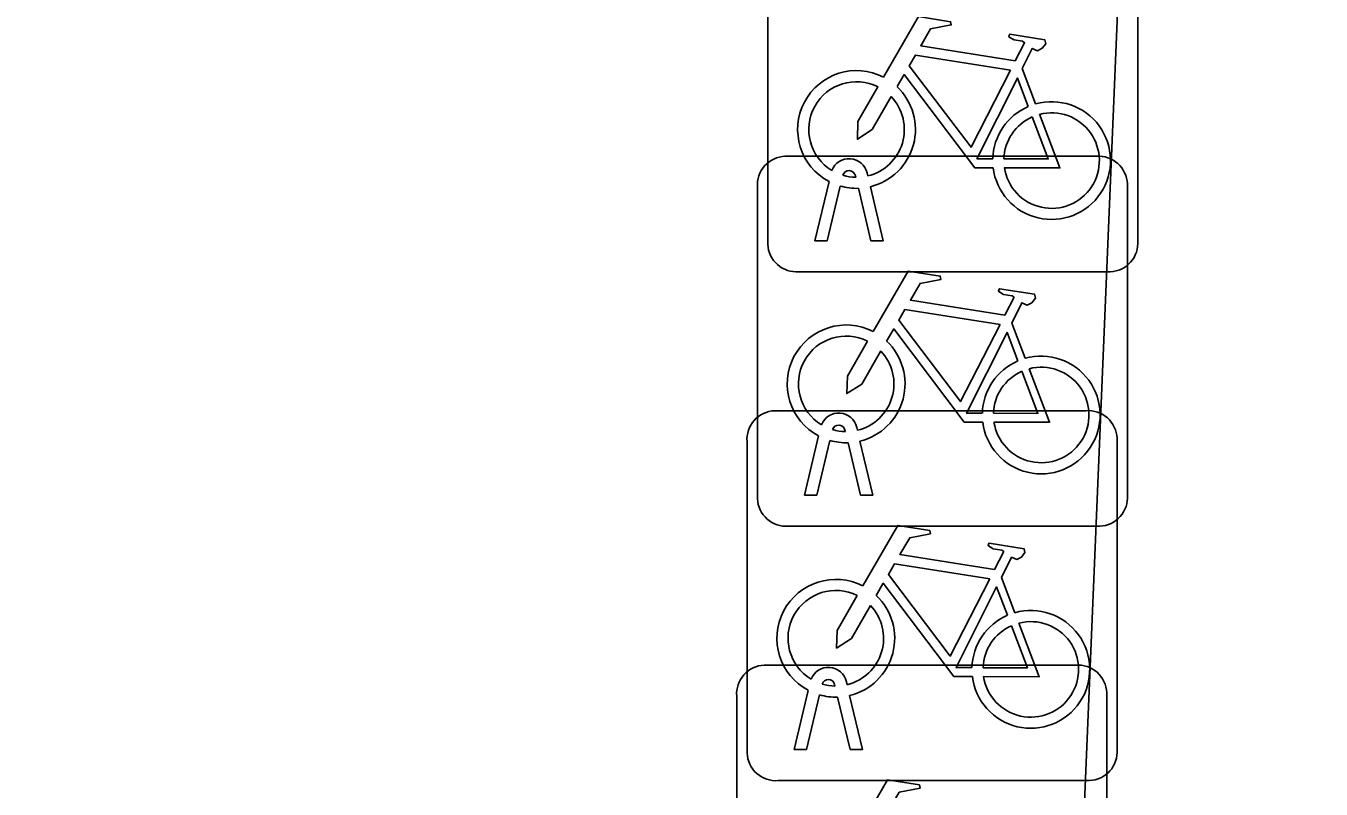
# Model space of a CAD drawing. Extents: x 160888 to 161385, y 386490 to 386908.
# Drawn here: x 161062.964 to 161066.461, y 386686.206 to 386688.267 of the extents above; entities that cross this region are included whole.
import ezdxf

# ---------------------------------------------------------------- set-up
doc = ezdxf.new("R2010")
doc.units = 0
for name, color, linetype in [('IMGEO_Fietsenrek', 7, 'Continuous'), ('IMGEO_Pand', 7, 'Continuous'), ('IMGEO_Voetpad_open', 7, 'Continuous')]:
    doc.layers.add(name, color=color, linetype=linetype)

msp = doc.modelspace()

# ---------------------------------------------------------------- linework, layer by layer
at = {"layer": 'IMGEO_Fietsenrek'}
for p, q in [((161064.9675, 386687.6769), (161064.9675, 386688.5178)), ((161064.9675, 386688.5178), (161064.9675, 386687.6769)), ((161065.9665, 386688.5271), (161065.9665, 386687.6862)), ((161065.9665, 386687.6862), (161065.9665, 386688.5271)), ((161065.6542, 386688.1512), (161065.6905, 386688.056)), ((161065.0139, 386687.9145), (161065.8548, 386687.9145)), ((161065.8548, 386687.9145), (161065.0139, 386687.9145)), ((161065.2049, 386687.8579), (161065.2039, 386687.8622)), ((161065.2356, 386687.8694), (161065.2374, 386687.8615)), ((161064.9395, 386686.9899), (161064.9395, 386687.8308)), ((161064.9395, 386687.8308), (161064.9395, 386686.9899)), ((161065.0945, 386687.6863), (161065.1328, 386687.8463)), ((161065.1632, 386687.8341), (161065.1279, 386687.6863)), ((161065.246, 386687.6863), (161065.2121, 386687.828)), ((161065.2444, 386687.8323), (161065.2794, 386687.6863)), ((161065.9385, 386687.8401), (161065.9385, 386686.9992)), ((161065.9385, 386686.9992), (161065.9385, 386687.8401)), ((161065.1279, 386687.6863), (161065.0945, 386687.6863)), ((161065.2794, 386687.6863), (161065.246, 386687.6863)), ((161065.8921, 386687.6025), (161065.0512, 386687.6025)), ((161065.0512, 386687.6025), (161065.8921, 386687.6025)), ((161065.6262, 386687.4642), (161065.6625, 386687.369)), ((161064.9859, 386687.2275), (161065.8268, 386687.2275)), ((161065.8268, 386687.2275), (161064.9859, 386687.2275)), ((161065.0665, 386686.9993), (161065.1048, 386687.1593)), ((161065.1769, 386687.1709), (161065.1759, 386687.1752)), ((161065.2076, 386687.1824), (161065.2094, 386687.1745)), ((161065.9105, 386687.1531), (161065.9105, 386686.3122)), ((161065.9105, 386686.3122), (161065.9105, 386687.1531)), ((161064.9115, 386686.3029), (161064.9115, 386687.1438)), ((161064.9115, 386687.1438), (161064.9115, 386686.3029)), ((161065.1352, 386687.1471), (161065.0999, 386686.9993)), ((161065.218, 386686.9993), (161065.1841, 386687.141)), ((161065.2164, 386687.1453), (161065.2514, 386686.9993)), ((161065.0999, 386686.9993), (161065.0665, 386686.9993)), ((161065.2514, 386686.9993), (161065.218, 386686.9993)), ((161065.8641, 386686.9155), (161065.0232, 386686.9155)), ((161065.0232, 386686.9155), (161065.8641, 386686.9155)), ((161065.5982, 386686.7772), (161065.6345, 386686.682)), ((161064.9579, 386686.5405), (161065.7988, 386686.5405)), ((161065.7988, 386686.5405), (161064.9579, 386686.5405)), ((161065.1489, 386686.4839), (161065.1479, 386686.4882)), ((161065.1796, 386686.4954), (161065.1814, 386686.4875)), ((161064.8835, 386685.6159), (161064.8835, 386686.4568)), ((161064.8835, 386686.4568), (161064.8835, 386685.6159)), ((161065.0385, 386686.3123), (161065.0768, 386686.4723)), ((161065.1072, 386686.4601), (161065.0719, 386686.3123)), ((161065.19, 386686.3123), (161065.1561, 386686.454)), ((161065.1884, 386686.4583), (161065.2234, 386686.3123)), ((161065.8825, 386686.4661), (161065.8825, 386685.6252)), ((161065.8825, 386685.6252), (161065.8825, 386686.4661)), ((161065.0719, 386686.3123), (161065.0385, 386686.3123)), ((161065.2234, 386686.3123), (161065.19, 386686.3123)), ((161065.8361, 386686.2285), (161064.9952, 386686.2285)), ((161064.9952, 386686.2285), (161065.8361, 386686.2285))]:
    msp.add_line(p, q, dxfattribs=at)
for points in [[(161065.2801, 386688.1282), (161065.3748, 386688.2917), (161065.461, 386688.2779), (161065.4627, 386688.2692), (161065.4066, 386688.2583), (161065.3804, 386688.213), (161065.6356, 386688.1722)], [(161065.6356, 386688.1722), (161065.6606, 386688.221), (161065.6555, 386688.225), (161065.6323, 386688.2287), (161065.6196, 386688.2362), (161065.6186, 386688.2393), (161065.6208, 386688.2439), (161065.7156, 386688.2288), (161065.7179, 386688.2185), (161065.7085, 386688.2061), (161065.6961, 386688.1997), (161065.6816, 386688.2059), (161065.6542, 386688.1512)], [(161065.6227, 386688.147), (161065.3659, 386688.188), (161065.3492, 386688.1592), (161065.5162, 386687.9389), (161065.6227, 386688.147)], [(161065.5758, 386687.8835), (161065.5261, 386687.8836), (161065.3354, 386688.1353), (161065.3164, 386688.1025)], [(161065.3008, 386688.0757), (161065.2492, 386687.9865), (161065.2093, 386687.9605), (161065.2105, 386688.008), (161065.265, 386688.1022)], [(161065.6707, 386688.049), (161065.6414, 386688.1258), (161065.532, 386687.9077), (161065.5747, 386687.9076)], [(161065.7012, 386688.0278), (161065.7562, 386687.8832), (161065.6061, 386687.8835)], [(161065.6047, 386687.9075), (161065.7246, 386687.9073), (161065.6814, 386688.0209)], [(161065.2521, 386687.4412), (161065.3468, 386687.6047), (161065.433, 386687.5909), (161065.4347, 386687.5822), (161065.3786, 386687.5713), (161065.3524, 386687.526), (161065.6076, 386687.4852)], [(161065.6076, 386687.4852), (161065.6326, 386687.534), (161065.6275, 386687.538), (161065.6043, 386687.5417), (161065.5916, 386687.5492), (161065.5906, 386687.5523), (161065.5928, 386687.5569), (161065.6876, 386687.5418), (161065.6899, 386687.5315), (161065.6805, 386687.5191), (161065.6681, 386687.5127), (161065.6536, 386687.5189), (161065.6262, 386687.4642)], [(161065.5947, 386687.46), (161065.3379, 386687.501), (161065.3212, 386687.4722), (161065.4882, 386687.2519), (161065.5947, 386687.46)], [(161065.5478, 386687.1965), (161065.4981, 386687.1966), (161065.3074, 386687.4483), (161065.2884, 386687.4155)], [(161065.6427, 386687.362), (161065.6134, 386687.4388), (161065.504, 386687.2207), (161065.5467, 386687.2206)], [(161065.2728, 386687.3887), (161065.2212, 386687.2995), (161065.1813, 386687.2735), (161065.1825, 386687.321), (161065.237, 386687.4152)], [(161065.5767, 386687.2205), (161065.6966, 386687.2203), (161065.6534, 386687.3339)], [(161065.6732, 386687.3408), (161065.7282, 386687.1962), (161065.5781, 386687.1965)], [(161065.2241, 386686.7542), (161065.3188, 386686.9177), (161065.405, 386686.9039), (161065.4067, 386686.8952), (161065.3506, 386686.8843), (161065.3244, 386686.839), (161065.5796, 386686.7982)], [(161065.5796, 386686.7982), (161065.6046, 386686.847), (161065.5995, 386686.851), (161065.5763, 386686.8547), (161065.5636, 386686.8622), (161065.5626, 386686.8653), (161065.5648, 386686.8699), (161065.6596, 386686.8548), (161065.6619, 386686.8445), (161065.6525, 386686.8321), (161065.6401, 386686.8257), (161065.6256, 386686.8319), (161065.5982, 386686.7772)], [(161065.5667, 386686.773), (161065.3099, 386686.814), (161065.2932, 386686.7852), (161065.4602, 386686.5649), (161065.5667, 386686.773)], [(161065.5198, 386686.5095), (161065.4701, 386686.5096), (161065.2794, 386686.7613), (161065.2604, 386686.7285)], [(161065.6147, 386686.675), (161065.5854, 386686.7518), (161065.476, 386686.5337), (161065.5187, 386686.5336)], [(161065.2448, 386686.7017), (161065.1932, 386686.6125), (161065.1533, 386686.5865), (161065.1545, 386686.634), (161065.209, 386686.7282)], [(161065.5487, 386686.5335), (161065.6686, 386686.5333), (161065.6254, 386686.6469)], [(161065.6452, 386686.6538), (161065.7002, 386686.5092), (161065.5501, 386686.5095)], [(161065.1961, 386686.0672), (161065.2908, 386686.2307), (161065.377, 386686.2169), (161065.3787, 386686.2082), (161065.3226, 386686.1973), (161065.2964, 386686.152), (161065.5516, 386686.1112)]]:
    msp.add_lwpolyline(points, dxfattribs=at)
for centre, radius, start, end in [((161065.2071, 386687.9869), 0.159, 62.6766, 242.1369), ((161065.2071, 386687.9869), 0.129, 63.3192, 238.903), ((161065.2071, 386687.9869), 0.159, 283.5766, 46.6042), ((161065.2071, 386687.9869), 0.129, 283.6043, 43.4302), ((161065.7337, 386687.9029), 0.159, 187.0065, 105.7708), ((161065.7337, 386687.9029), 0.159, 113.3408, 178.3217), ((161065.7337, 386687.9029), 0.129, 188.6715, 104.5883), ((161065.7337, 386687.9029), 0.129, 113.923, 177.9556), ((161065.0172, 386687.8366), 0.0779, 92.4484, 184.2845), ((161065.0172, 386687.8366), 0.0779, 92.4484, 184.2845), ((161065.1869, 386687.8583), 0.0499, 12.8025, 158.6934), ((161065.8606, 386687.8368), 0.0779, 2.4484, 94.2845), ((161065.8606, 386687.8368), 0.0779, 2.4484, 94.2845), ((161065.1869, 386687.8583), 0.0174, 12.8025, 163.4502), ((161065.2071, 386687.9869), 0.129, 253.415, 269.0204), ((161065.2071, 386687.9869), 0.159, 253.9967, 271.7867), ((161065.0454, 386687.6802), 0.0779, 182.4484, 274.2845), ((161065.0454, 386687.6802), 0.0779, 182.4484, 274.2845), ((161065.8888, 386687.6804), 0.0779, 272.4484, 4.2845), ((161065.8888, 386687.6804), 0.0779, 272.4484, 4.2845), ((161065.1791, 386687.2999), 0.159, 62.6766, 242.1369), ((161065.1791, 386687.2999), 0.129, 63.3192, 238.903), ((161065.1791, 386687.2999), 0.159, 283.5766, 46.6042), ((161065.1791, 386687.2999), 0.129, 283.6043, 43.4302), ((161065.7057, 386687.2159), 0.159, 187.0065, 105.7708), ((161065.7057, 386687.2159), 0.159, 113.3408, 178.3217), ((161065.7057, 386687.2159), 0.129, 113.923, 177.9556), ((161065.7057, 386687.2159), 0.129, 188.6715, 104.5883), ((161064.9892, 386687.1496), 0.0779, 92.4484, 184.2845), ((161064.9892, 386687.1496), 0.0779, 92.4484, 184.2845), ((161065.8326, 386687.1498), 0.0779, 2.4484, 94.2845), ((161065.8326, 386687.1498), 0.0779, 2.4484, 94.2845), ((161065.1589, 386687.1713), 0.0499, 12.8025, 158.6934), ((161065.1589, 386687.1713), 0.0174, 12.8025, 163.4502), ((161065.1791, 386687.2999), 0.129, 253.415, 269.0204), ((161065.1791, 386687.2999), 0.159, 253.9967, 271.7867), ((161065.0174, 386686.9932), 0.0779, 182.4484, 274.2845), ((161065.0174, 386686.9932), 0.0779, 182.4484, 274.2845), ((161065.8608, 386686.9934), 0.0779, 272.4484, 4.2845), ((161065.8608, 386686.9934), 0.0779, 272.4484, 4.2845), ((161065.1511, 386686.6129), 0.159, 62.6766, 242.1369), ((161065.1511, 386686.6129), 0.129, 63.3192, 238.903), ((161065.1511, 386686.6129), 0.129, 283.6043, 43.4302), ((161065.1511, 386686.6129), 0.159, 283.5766, 46.6042), ((161065.6777, 386686.5289), 0.159, 113.3408, 178.3217), ((161065.6777, 386686.5289), 0.159, 187.0065, 105.7708), ((161065.6777, 386686.5289), 0.129, 113.923, 177.9556), ((161065.6777, 386686.5289), 0.129, 188.6715, 104.5883), ((161064.9612, 386686.4626), 0.0779, 92.4484, 184.2845), ((161064.9612, 386686.4626), 0.0779, 92.4484, 184.2845), ((161065.1309, 386686.4843), 0.0499, 12.8025, 158.6934), ((161065.8046, 386686.4628), 0.0779, 2.4484, 94.2845), ((161065.8046, 386686.4628), 0.0779, 2.4484, 94.2845), ((161065.1309, 386686.4843), 0.0174, 12.8025, 163.4502), ((161065.1511, 386686.6129), 0.129, 253.415, 269.0204), ((161065.1511, 386686.6129), 0.159, 253.9967, 271.7867), ((161064.9894, 386686.3062), 0.0779, 182.4484, 274.2845), ((161064.9894, 386686.3062), 0.0779, 182.4484, 274.2845), ((161065.8328, 386686.3064), 0.0779, 272.4484, 4.2845), ((161065.8328, 386686.3064), 0.0779, 272.4484, 4.2845)]:
    msp.add_arc(centre, radius, start, end, dxfattribs=at)
at = {"layer": 'IMGEO_Pand'}
msp.add_lwpolyline([(161125.316, 386657.891), (161125.805, 386669.885), (161127.462, 386710.495), (161080.851, 386712.475), (161066.929, 386705.356), (161066.624, 386705.366), (161065.189, 386671.013), (161064.976, 386665.921), (161106.621, 386664.183), (161107.513, 386685.669), (161112.376, 386685.455), (161112.436, 386685.452), (161112.38, 386684.082), (161112.521, 386684.076), (161114.357, 386684.004), (161113.546, 386663.894), (161112.853, 386646.718)], dxfattribs=at)
at = {"layer": 'IMGEO_Voetpad_open'}
msp.add_lwpolyline([(161046.39, 386664.154), (161046.13, 386658.175), (161046.865, 386658.1), (161047.155, 386663.993), (161110.493, 386661.403), (161113.546, 386663.894), (161111.71, 386663.971), (161111.51, 386663.979), (161106.621, 386664.183), (161064.976, 386665.921), (161063.364, 386665.987), (161063.573, 386671.097), (161065.189, 386671.013), (161066.624, 386705.366), (161067.82, 386734.914)], dxfattribs=at)

doc.saveas('drawing.dxf')
